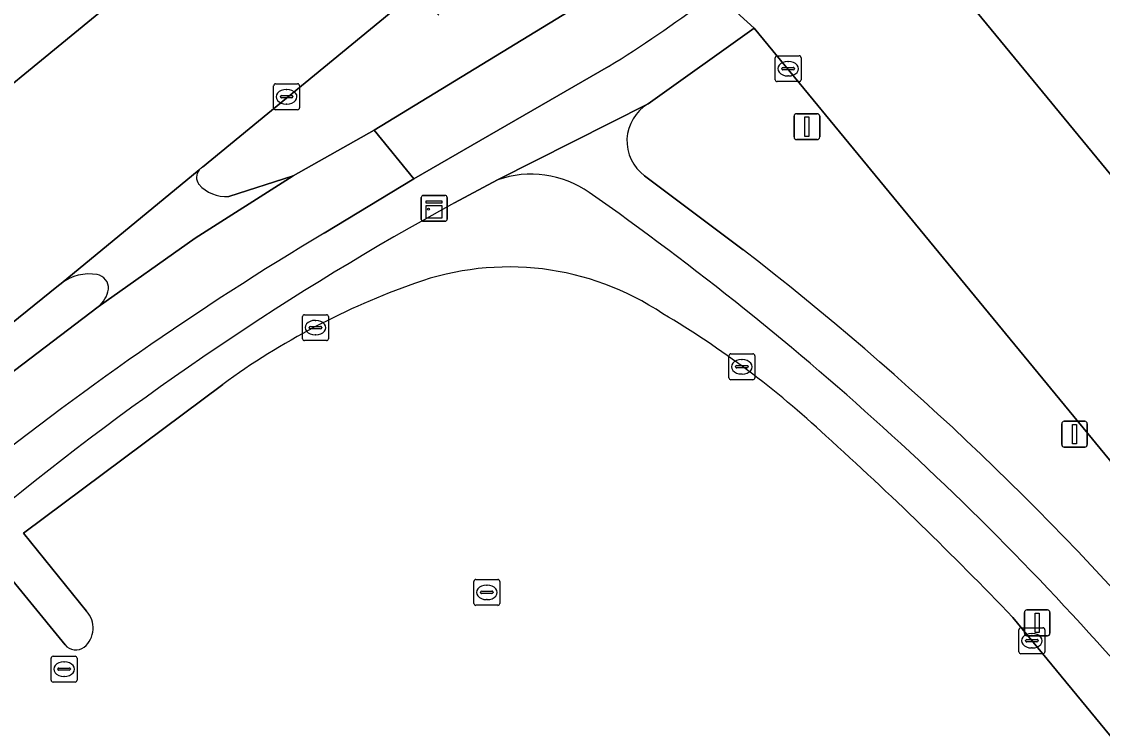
# Model space of a CAD drawing. Extents: x 156141 to 158132, y 385651 to 388333.
# Drawn here: x 157165.79 to 157207.56, y 386374.34 to 386401.77 of the extents above; entities that cross this region are included whole.
import ezdxf

# ---------------------------------------------------------------- set-up
doc = ezdxf.new("R2010")
doc.units = 0
for name, color, linetype in [('IMGEO_Berm_groen', 7, 'Continuous'), ('IMGEO_Erf', 7, 'Continuous'), ('IMGEO_Fietspad_gesloten', 7, 'Continuous'), ('IMGEO_Fietspad_open', 7, 'Continuous'), ('IMGEO_Groenvoorziening', 7, 'Continuous'), ('IMGEO_Kast', 7, 'Continuous'), ('IMGEO_Kolk', 7, 'Continuous'), ('IMGEO_Lichtmast', 7, 'Continuous'), ('IMGEO_Rijbaan_lokaal_gesloten', 7, 'Continuous'), ('IMGEO_Verkeersbordpaal', 7, 'Continuous'), ('IMGEO_Voetpad_open', 7, 'Continuous')]:
    doc.layers.add(name, color=color, linetype=linetype)

msp = doc.modelspace()

# ---------------------------------------------------------------- linework, layer by layer
at = {"layer": 'IMGEO_Berm_groen'}
msp.add_lwpolyline([(157171.716, 386404.521), (157173.857, 386406.278), (157176.215, 386408.236), (157172.303, 386412.729), (157169.899, 386410.784), (157167.798, 386409.063), (157143.686, 386389.309), (157141.268, 386387.328), (157145.103, 386382.684), (157147.51, 386384.659)], close=True, dxfattribs=at)
for points in [[(157205.755, 386407.826), (157203.781, 386410.196), (157199.193, 386406.39), (157201.153, 386404.033), (157327.942, 386250), (157336.115, 386240.102), (157337.285, 386238.671)], [(157181.911, 386402.025), (157181.072, 386402.975), (157172.774, 386396.143)], [(157173.792, 386395.013), (157176.289, 386395.804), (157179.408, 386397.577), (157187.737, 386402.669)], [(157194.1, 386401.515), (157190, 386398.587)], [(157211.154, 386376.22), (157264.546, 386311.336), (157265.451, 386312.065), (157257.428, 386324.032), (157255.15, 386327.344), (157194.1, 386401.515)], [(157189.867, 386395.812), (157193.676, 386392.948)], [(157167.317, 386391.651), (157167.211, 386391.564), (157149.582, 386377.324), (157150.468, 386376.228), (157163.775, 386386.972), (157168.742, 386390.75)]]:
    msp.add_lwpolyline(points, dxfattribs=at)
for centre, radius, start, end in [((157190.843, 386397.156), 1.661, 120.5032, 234.0088), ((157173.019, 386395.72), 0.489, 120.0587, 138.6223), ((157172.992, 386395.754), 0.446, 139.6619, 217.896), ((157173.669, 386396.365), 1.357, 220.6755, 275.191), ((157123.865, 386302.513), 114.246, 40.17808, 52.33405), ((157168.403, 386390.225), 1.793, 80.2855, 127.3012), ((157168.62, 386391.473), 0.526, 354.6534, 80.6202), ((157168.087, 386391.598), 1.072, 307.7053, 350.6677)]:
    msp.add_arc(centre, radius, start, end, dxfattribs=at)
at = {"layer": 'IMGEO_Erf'}
for points in [[(157173.56, 386387.748), (157165.863, 386381.994), (157168.298, 386378.983)], [(157167.465, 386377.687), (157164.692, 386381.071), (157127.555, 386350.619)], [(157223.541, 386305.983), (157225.229, 386307.333), (157231.137, 386312.191), (157231.851, 386312.773), (157247.676, 386325.673), (157242.926, 386331.607), (157204.09, 386378.741)]]:
    msp.add_lwpolyline(points, dxfattribs=at)
for centre, radius, start, end in [((157184.615, 386381.571), 10.716, 56.2211, 109.8552), ((157190.603, 386364.357), 28.942, 109.4316, 126.0778), ((157172.277, 386359.534), 35.948, 46.846, 59.4055), ((157108.632, 386287.682), 131.924, 43.64866, 48.02456), ((157167.584, 386378.329), 0.968, 310.3013, 42.4641), ((157167.887, 386378.019), 0.537, 218.2641, 307.0507)]:
    msp.add_arc(centre, radius, start, end, dxfattribs=at)
at = {"layer": 'IMGEO_Fietspad_gesloten'}
msp.add_lwpolyline([(157177.486, 386393.596), (157180.948, 386395.698), (157179.408, 386397.577), (157176.289, 386395.804), (157172.495, 386393.399), (157168.742, 386390.75), (157163.775, 386386.972), (157150.468, 386376.228), (157149.62, 386375.522), (157146.983, 386373.357), (157146.236, 386372.703), (157128.293, 386358.173), (157115.219, 386347.356), (157113.537, 386345.866), (157110.966, 386343.707), (157110.221, 386343.082), (157108.934, 386342.043), (157110.471, 386340.192), (157112.114, 386341.547), (157123.382, 386350.841), (157148.12, 386371.181)], dxfattribs=at)
msp.add_arc((157239.982, 386289.055), 121.798, 120.87135, 128.87126, dxfattribs=at)
at = {"layer": 'IMGEO_Fietspad_open'}
msp.add_lwpolyline([(157189.232, 386403.583), (157188.671, 386403.24), (157187.737, 386402.669), (157179.408, 386397.577), (157180.948, 386395.698), (157188.475, 386400.034)], dxfattribs=at)
msp.add_arc((157161.178, 386443.958), 51.715, 301.8596, 306.8813, dxfattribs=at)
at = {"layer": 'IMGEO_Groenvoorziening'}
for points in [[(157184.181, 386395.654), (157182.522, 386394.766)], [(157168.298, 386378.983), (157165.863, 386381.994), (157173.56, 386387.748)], [(157164.746, 386382.751), (157149.303, 386370.062), (157126.792, 386351.534), (157127.555, 386350.619), (157164.692, 386381.071), (157167.465, 386377.687)], [(157204.09, 386378.741), (157242.926, 386331.607), (157247.676, 386325.673), (157249.344, 386327.032), (157209.826, 386374.969)]]:
    msp.add_lwpolyline(points, dxfattribs=at)
for centre, radius, start, end in [((157185.476, 386391.953), 3.921, 54.9512, 109.2865), ((157120.43, 386299.333), 117.1, 40.23415, 54.92131), ((157237.101, 386294.86), 113.842, 118.64795, 129.46246), ((157184.615, 386381.571), 10.716, 56.2211, 109.8552), ((157190.603, 386364.357), 28.942, 109.4316, 126.0778), ((157172.277, 386359.534), 35.948, 46.846, 59.4055), ((157108.632, 386287.682), 131.924, 43.64866, 48.02456), ((157167.584, 386378.329), 0.968, 310.3013, 42.4641), ((157167.887, 386378.019), 0.537, 218.2641, 307.0507)]:
    msp.add_arc(centre, radius, start, end, dxfattribs=at)
at = {"layer": 'IMGEO_Kast'}
for p, q in [((157181.233, 386394.127), (157181.233, 386394.968)), ((157181.233, 386394.968), (157181.233, 386394.127)), ((157181.308, 386395.052), (157182.149, 386395.052)), ((157182.149, 386395.052), (157181.308, 386395.052)), ((157182.233, 386394.977), (157182.233, 386394.136)), ((157182.233, 386394.136), (157182.233, 386394.977)), ((157182.158, 386394.052), (157181.317, 386394.052)), ((157181.317, 386394.052), (157182.158, 386394.052))]:
    msp.add_line(p, q, dxfattribs=at)
for points in [[(157181.428, 386394.842), (157182.028, 386394.842), (157182.028, 386394.757), (157181.428, 386394.757), (157181.428, 386394.842)], [(157181.428, 386394.667), (157182.028, 386394.667), (157182.028, 386394.178), (157181.428, 386394.178), (157181.428, 386394.667)]]:
    msp.add_lwpolyline(points, dxfattribs=at)
msp.add_circle((157181.512, 386394.516), 0.0377, dxfattribs=at)
for centre, start, end in [((157181.311, 386394.974), 92.4484, 184.2845), ((157181.311, 386394.974), 92.4484, 184.2845), ((157182.155, 386394.974), 2.4484, 94.2845), ((157182.155, 386394.974), 2.4484, 94.2845), ((157181.311, 386394.13), 182.4484, 274.2845), ((157181.311, 386394.13), 182.4484, 274.2845), ((157182.155, 386394.13), 272.4484, 4.2845), ((157182.155, 386394.13), 272.4484, 4.2845)]:
    msp.add_arc(centre, 0.0779, start, end, dxfattribs=at)
at = {"layer": 'IMGEO_Kolk'}
for p, q in [((157194.912, 386399.524), (157194.912, 386400.376)), ((157194.987, 386400.45), (157195.839, 386400.45)), ((157195.913, 386400.376), (157195.913, 386399.524)), ((157195.171, 386399.944), (157195.171, 386399.956)), ((157195.609, 386399.907), (157195.211, 386399.907)), ((157195.214, 386399.993), (157195.612, 386399.993)), ((157195.4, 386400.23), (157195.425, 386400.23)), ((157195.655, 386399.956), (157195.655, 386399.944)), ((157195.839, 386399.45), (157194.987, 386399.45)), ((157195.423, 386399.67), (157195.398, 386399.67)), ((157175.529, 386398.439), (157175.529, 386399.291)), ((157175.604, 386399.365), (157176.456, 386399.365)), ((157176.017, 386399.145), (157176.042, 386399.145)), ((157176.53, 386399.291), (157176.53, 386398.439)), ((157175.788, 386398.859), (157175.788, 386398.871)), ((157176.226, 386398.822), (157175.828, 386398.822)), ((157175.831, 386398.908), (157176.229, 386398.908)), ((157176.272, 386398.871), (157176.272, 386398.859)), ((157176.456, 386398.365), (157175.604, 386398.365)), ((157176.04, 386398.585), (157176.015, 386398.585)), ((157176.645, 386389.515), (157176.645, 386390.367)), ((157176.72, 386390.441), (157177.572, 386390.441)), ((157177.646, 386390.367), (157177.646, 386389.515)), ((157176.904, 386389.935), (157176.904, 386389.947)), ((157177.342, 386389.898), (157176.944, 386389.898)), ((157176.947, 386389.984), (157177.345, 386389.984)), ((157177.133, 386390.221), (157177.158, 386390.221)), ((157177.388, 386389.947), (157177.388, 386389.935)), ((157177.572, 386389.441), (157176.72, 386389.441)), ((157177.156, 386389.661), (157177.131, 386389.661)), ((157193.124, 386388.003), (157193.124, 386388.855)), ((157193.199, 386388.929), (157194.051, 386388.929)), ((157193.612, 386388.709), (157193.637, 386388.709)), ((157194.125, 386388.855), (157194.125, 386388.003)), ((157193.383, 386388.423), (157193.383, 386388.435)), ((157193.821, 386388.386), (157193.423, 386388.386)), ((157193.426, 386388.472), (157193.824, 386388.472)), ((157193.635, 386388.149), (157193.61, 386388.149)), ((157193.867, 386388.435), (157193.867, 386388.423)), ((157194.051, 386387.929), (157193.199, 386387.929)), ((157183.266, 386379.282), (157183.266, 386380.134)), ((157183.341, 386380.208), (157184.193, 386380.208)), ((157183.754, 386379.988), (157183.779, 386379.988)), ((157184.267, 386380.134), (157184.267, 386379.282)), ((157183.525, 386379.702), (157183.525, 386379.714)), ((157183.963, 386379.665), (157183.565, 386379.665)), ((157183.568, 386379.751), (157183.966, 386379.751)), ((157183.777, 386379.428), (157183.752, 386379.428)), ((157184.009, 386379.714), (157184.009, 386379.702)), ((157184.193, 386379.208), (157183.341, 386379.208)), ((157204.332, 386377.413), (157204.332, 386378.265)), ((157204.407, 386378.339), (157205.259, 386378.339)), ((157205.333, 386378.265), (157205.333, 386377.413)), ((157204.591, 386377.833), (157204.591, 386377.845)), ((157205.029, 386377.796), (157204.631, 386377.796)), ((157204.634, 386377.882), (157205.032, 386377.882)), ((157204.82, 386378.119), (157204.845, 386378.119)), ((157205.075, 386377.845), (157205.075, 386377.833)), ((157205.259, 386377.339), (157204.407, 386377.339)), ((157204.843, 386377.559), (157204.818, 386377.559)), ((157166.929, 386376.316), (157166.929, 386377.168)), ((157167.004, 386377.242), (157167.856, 386377.242)), ((157167.417, 386377.022), (157167.442, 386377.022)), ((157167.93, 386377.168), (157167.93, 386376.316)), ((157167.188, 386376.736), (157167.188, 386376.748)), ((157167.626, 386376.699), (157167.228, 386376.699)), ((157167.231, 386376.785), (157167.629, 386376.785)), ((157167.44, 386376.462), (157167.415, 386376.462)), ((157167.672, 386376.748), (157167.672, 386376.736)), ((157167.856, 386376.242), (157167.004, 386376.242))]:
    msp.add_line(p, q, dxfattribs=at)
for points in [[(157194.912, 386399.524), (157194.912, 386400.376)], [(157194.987, 386400.45), (157195.839, 386400.45)], [(157195.913, 386400.376), (157195.913, 386399.524)], [(157195.839, 386399.45), (157194.987, 386399.45)], [(157175.529, 386398.439), (157175.529, 386399.291)], [(157175.604, 386399.365), (157176.456, 386399.365)], [(157176.53, 386399.291), (157176.53, 386398.439)], [(157176.456, 386398.365), (157175.604, 386398.365)], [(157176.645, 386389.515), (157176.645, 386390.367)], [(157176.72, 386390.441), (157177.572, 386390.441)], [(157177.646, 386390.367), (157177.646, 386389.515)], [(157177.572, 386389.441), (157176.72, 386389.441)], [(157193.124, 386388.003), (157193.124, 386388.855)], [(157193.199, 386388.929), (157194.051, 386388.929)], [(157194.125, 386388.855), (157194.125, 386388.003)], [(157194.051, 386387.929), (157193.199, 386387.929)], [(157183.266, 386379.282), (157183.266, 386380.134)], [(157183.341, 386380.208), (157184.193, 386380.208)], [(157184.267, 386380.134), (157184.267, 386379.282)], [(157184.193, 386379.208), (157183.341, 386379.208)], [(157204.332, 386377.413), (157204.332, 386378.265)], [(157204.407, 386378.339), (157205.259, 386378.339)], [(157205.333, 386378.265), (157205.333, 386377.413)], [(157205.259, 386377.339), (157204.407, 386377.339)], [(157166.929, 386376.316), (157166.929, 386377.168)], [(157167.004, 386377.242), (157167.856, 386377.242)], [(157167.93, 386377.168), (157167.93, 386376.316)], [(157167.856, 386376.242), (157167.004, 386376.242)]]:
    msp.add_lwpolyline(points, dxfattribs=at)
for centre, radius, start, end in [((157194.989, 386400.374), 0.0765, 91.552, 178.448), ((157194.989, 386400.374), 0.0765, 91.552, 178.448), ((157195.837, 386400.374), 0.0765, 1.552, 88.448), ((157195.837, 386400.374), 0.0765, 1.552, 88.448), ((157195.211, 386399.953), 0.0403, 85.8775, 175.7526), ((157195.208, 386399.943), 0.0366, 178.938, 274.7102), ((157195.612, 386399.95), 0.043, 264.8664, 352.4533), ((157195.616, 386399.955), 0.0386, 1.7309, 96.639), ((157194.989, 386399.526), 0.0765, 181.552, 268.448), ((157194.989, 386399.526), 0.0765, 181.552, 268.448), ((157195.837, 386399.526), 0.0765, 271.552, 358.448), ((157195.837, 386399.526), 0.0765, 271.552, 358.448), ((157175.606, 386399.289), 0.0765, 91.552, 178.448), ((157175.606, 386399.289), 0.0765, 91.552, 178.448), ((157176.454, 386399.289), 0.0765, 1.552, 88.448), ((157176.454, 386399.289), 0.0765, 1.552, 88.448), ((157175.828, 386398.868), 0.0403, 85.8775, 175.7526), ((157175.825, 386398.858), 0.0366, 178.938, 274.7102), ((157176.229, 386398.865), 0.043, 264.8664, 352.4533), ((157176.233, 386398.87), 0.0386, 1.7309, 96.639), ((157175.606, 386398.441), 0.0765, 181.552, 268.448), ((157175.606, 386398.441), 0.0765, 181.552, 268.448), ((157176.454, 386398.441), 0.0765, 271.552, 358.448), ((157176.454, 386398.441), 0.0765, 271.552, 358.448), ((157176.722, 386390.365), 0.0765, 91.552, 178.448), ((157176.722, 386390.365), 0.0765, 91.552, 178.448), ((157177.57, 386390.365), 0.0765, 1.552, 88.448), ((157177.57, 386390.365), 0.0765, 1.552, 88.448), ((157176.944, 386389.944), 0.0403, 85.8775, 175.7526), ((157176.941, 386389.934), 0.0366, 178.938, 274.7102), ((157177.345, 386389.941), 0.043, 264.8664, 352.4533), ((157177.349, 386389.946), 0.0386, 1.7309, 96.639), ((157176.722, 386389.517), 0.0765, 181.552, 268.448), ((157176.722, 386389.517), 0.0765, 181.552, 268.448), ((157177.57, 386389.517), 0.0765, 271.552, 358.448), ((157177.57, 386389.517), 0.0765, 271.552, 358.448), ((157193.201, 386388.853), 0.0765, 91.552, 178.448), ((157193.201, 386388.853), 0.0765, 91.552, 178.448), ((157194.049, 386388.853), 0.0765, 1.552, 88.448), ((157194.049, 386388.853), 0.0765, 1.552, 88.448), ((157193.423, 386388.432), 0.0403, 85.8775, 175.7526), ((157193.42, 386388.422), 0.0366, 178.938, 274.7102), ((157193.824, 386388.429), 0.043, 264.8664, 352.4533), ((157193.828, 386388.434), 0.0386, 1.7309, 96.639), ((157193.201, 386388.005), 0.0765, 181.552, 268.448), ((157193.201, 386388.005), 0.0765, 181.552, 268.448), ((157194.049, 386388.005), 0.0765, 271.552, 358.448), ((157194.049, 386388.005), 0.0765, 271.552, 358.448), ((157183.343, 386380.132), 0.0765, 91.552, 178.448), ((157183.343, 386380.132), 0.0765, 91.552, 178.448), ((157184.191, 386380.132), 0.0765, 1.552, 88.448), ((157184.191, 386380.132), 0.0765, 1.552, 88.448), ((157183.565, 386379.711), 0.0403, 85.8775, 175.7526), ((157183.562, 386379.701), 0.0366, 178.938, 274.7102), ((157183.966, 386379.708), 0.043, 264.8664, 352.4533), ((157183.97, 386379.713), 0.0386, 1.7309, 96.639), ((157183.343, 386379.284), 0.0765, 181.552, 268.448), ((157183.343, 386379.284), 0.0765, 181.552, 268.448), ((157184.191, 386379.284), 0.0765, 271.552, 358.448), ((157184.191, 386379.284), 0.0765, 271.552, 358.448), ((157204.409, 386378.263), 0.0765, 91.552, 178.448), ((157204.409, 386378.263), 0.0765, 91.552, 178.448), ((157205.257, 386378.263), 0.0765, 1.552, 88.448), ((157205.257, 386378.263), 0.0765, 1.552, 88.448), ((157204.631, 386377.842), 0.0403, 85.8775, 175.7526), ((157204.628, 386377.832), 0.0366, 178.938, 274.7102), ((157205.032, 386377.839), 0.043, 264.8664, 352.4533), ((157205.036, 386377.844), 0.0386, 1.7309, 96.639), ((157204.409, 386377.415), 0.0765, 181.552, 268.448), ((157204.409, 386377.415), 0.0765, 181.552, 268.448), ((157205.257, 386377.415), 0.0765, 271.552, 358.448), ((157205.257, 386377.415), 0.0765, 271.552, 358.448), ((157167.006, 386377.166), 0.0765, 91.552, 178.448), ((157167.006, 386377.166), 0.0765, 91.552, 178.448), ((157167.854, 386377.166), 0.0765, 1.552, 88.448), ((157167.854, 386377.166), 0.0765, 1.552, 88.448), ((157167.228, 386376.745), 0.0403, 85.8775, 175.7526), ((157167.225, 386376.735), 0.0366, 178.938, 274.7102), ((157167.629, 386376.742), 0.043, 264.8664, 352.4533), ((157167.633, 386376.747), 0.0386, 1.7309, 96.639), ((157167.006, 386376.318), 0.0765, 181.552, 268.448), ((157167.006, 386376.318), 0.0765, 181.552, 268.448), ((157167.854, 386376.318), 0.0765, 271.552, 358.448), ((157167.854, 386376.318), 0.0765, 271.552, 358.448)]:
    msp.add_arc(centre, radius, start, end, dxfattribs=at)
for centre, major_axis, ratio, start_param, end_param in [((157195.399, 386399.95), (-0.387, 0.002), 0.722429, 4.712389, 7.853982), ((157195.424, 386399.95), (-0.39, 0.002), 0.717154, 1.570796, 4.712389), ((157176.016, 386398.865), (-0.387, 0.002), 0.722429, 4.712389, 7.853982), ((157176.041, 386398.865), (-0.39, 0.002), 0.717154, 1.570796, 4.712389), ((157177.132, 386389.941), (-0.387, 0.002), 0.722429, 4.712389, 7.853982), ((157177.157, 386389.941), (-0.39, 0.002), 0.717154, 1.570796, 4.712389), ((157193.611, 386388.429), (-0.387, 0.002), 0.722429, 4.712389, 7.853982), ((157193.636, 386388.429), (-0.39, 0.002), 0.717154, 1.570796, 4.712389), ((157183.753, 386379.708), (-0.387, 0.002), 0.722429, 4.712389, 7.853982), ((157183.778, 386379.708), (-0.39, 0.002), 0.717154, 1.570796, 4.712389), ((157204.819, 386377.839), (-0.387, 0.002), 0.722429, 4.712389, 7.853982), ((157204.844, 386377.839), (-0.39, 0.002), 0.717154, 1.570796, 4.712389), ((157167.416, 386376.742), (-0.387, 0.002), 0.722429, 4.712389, 7.853982), ((157167.441, 386376.742), (-0.39, 0.002), 0.717154, 1.570796, 4.712389)]:
    msp.add_ellipse(centre, major_axis=major_axis, ratio=ratio, start_param=start_param, end_param=end_param, dxfattribs=at)
at = {"layer": 'IMGEO_Lichtmast'}
for p, q in [((157205.984, 386385.423), (157205.984, 386386.223)), ((157205.984, 386386.223), (157205.984, 386385.423)), ((157206.084, 386386.323), (157206.874, 386386.323)), ((157206.874, 386386.323), (157206.084, 386386.323)), ((157206.974, 386386.223), (157206.974, 386385.423)), ((157206.974, 386385.423), (157206.974, 386386.223)), ((157206.874, 386385.323), (157206.084, 386385.323)), ((157206.084, 386385.323), (157206.874, 386385.323)), ((157204.641, 386379.028), (157205.431, 386379.028)), ((157205.431, 386379.028), (157204.641, 386379.028)), ((157204.541, 386378.128), (157204.541, 386378.928)), ((157204.541, 386378.928), (157204.541, 386378.128)), ((157205.531, 386378.928), (157205.531, 386378.128)), ((157205.531, 386378.128), (157205.531, 386378.928)), ((157205.431, 386378.028), (157204.641, 386378.028)), ((157204.641, 386378.028), (157205.431, 386378.028))]:
    msp.add_line(p, q, dxfattribs=at)
for points in [[(157206.404, 386386.198), (157206.554, 386386.198), (157206.554, 386385.448), (157206.404, 386385.448), (157206.404, 386386.198)], [(157204.961, 386378.903), (157205.111, 386378.903), (157205.111, 386378.153), (157204.961, 386378.153), (157204.961, 386378.903)]]:
    msp.add_lwpolyline(points, dxfattribs=at)
for centre, start, end in [((157206.084, 386386.223), 90, 180), ((157206.084, 386386.223), 90, 180), ((157206.874, 386386.223), 0, 90), ((157206.874, 386386.223), 360, 90), ((157206.084, 386385.423), 180, 270), ((157206.084, 386385.423), 180, 270), ((157206.874, 386385.423), 270, 0), ((157206.874, 386385.423), 270, 0), ((157204.641, 386378.928), 90, 180), ((157204.641, 386378.928), 90, 180), ((157205.431, 386378.928), 0, 90), ((157205.431, 386378.928), 360, 90), ((157204.641, 386378.128), 180, 270), ((157204.641, 386378.128), 180, 270), ((157205.431, 386378.128), 270, 0), ((157205.431, 386378.128), 270, 0)]:
    msp.add_arc(centre, 0.1, start, end, dxfattribs=at)
at = {"layer": 'IMGEO_Rijbaan_lokaal_gesloten'}
for points in [[(157172.774, 386396.143), (157181.072, 386402.975), (157176.215, 386408.236), (157173.857, 386406.278), (157171.716, 386404.521), (157147.51, 386384.659), (157145.103, 386382.684), (157149.582, 386377.324), (157167.211, 386391.564)], [(157327.507, 386224.107), (157341.674, 386233.351), (157339.581, 386235.895), (157339.51, 386235.998), (157337.285, 386238.671), (157336.115, 386240.102), (157327.942, 386250), (157201.153, 386404.033)], [(157192.877, 386402.642), (157194.1, 386401.515), (157255.15, 386327.344), (157257.428, 386324.032), (157265.451, 386312.065), (157270.545, 386304.503), (157271.759, 386302.908), (157316.481, 386248.624), (157325.045, 386238.218)], [(157167.211, 386391.564), (157167.317, 386391.651), (157172.652, 386396.043)]]:
    msp.add_lwpolyline(points, dxfattribs=at)
msp.add_arc((157173.019, 386395.72), 0.489, 120.0587, 138.6223, dxfattribs=at)
at = {"layer": 'IMGEO_Verkeersbordpaal'}
for p, q in [((157195.742, 386398.21), (157196.532, 386398.21)), ((157196.532, 386398.21), (157195.742, 386398.21)), ((157195.642, 386397.31), (157195.642, 386398.11)), ((157195.642, 386398.11), (157195.642, 386397.31)), ((157196.632, 386398.11), (157196.632, 386397.31)), ((157196.632, 386397.31), (157196.632, 386398.11)), ((157196.532, 386397.21), (157195.742, 386397.21)), ((157195.742, 386397.21), (157196.532, 386397.21))]:
    msp.add_line(p, q, dxfattribs=at)
msp.add_lwpolyline([(157196.062, 386398.085), (157196.212, 386398.085), (157196.212, 386397.335), (157196.062, 386397.335), (157196.062, 386398.085)], dxfattribs=at)
for centre, start, end in [((157195.742, 386398.11), 90, 180), ((157195.742, 386398.11), 90, 180), ((157196.532, 386398.11), 0, 90), ((157196.532, 386398.11), 360, 90), ((157195.742, 386397.31), 180, 270), ((157195.742, 386397.31), 180, 270), ((157196.532, 386397.31), 270, 0), ((157196.532, 386397.31), 270, 0)]:
    msp.add_arc(centre, 0.1, start, end, dxfattribs=at)
at = {"layer": 'IMGEO_Voetpad_open'}
for points in [[(157182.522, 386394.766), (157184.181, 386395.654), (157190, 386398.587), (157194.1, 386401.515), (157192.877, 386402.642)], [(157188.475, 386400.034), (157180.948, 386395.698), (157177.486, 386393.596)], [(157190, 386398.587), (157184.181, 386395.654)], [(157172.652, 386396.043), (157167.317, 386391.651)], [(157168.742, 386390.75), (157172.495, 386393.399), (157176.289, 386395.804), (157173.792, 386395.013)], [(157193.676, 386392.948), (157189.867, 386395.812)]]:
    msp.add_lwpolyline(points, dxfattribs=at)
for centre, radius, start, end in [((157161.178, 386443.958), 51.715, 301.8596, 306.8813), ((157190.843, 386397.156), 1.661, 120.5032, 234.0088), ((157172.992, 386395.754), 0.446, 139.6619, 217.896), ((157185.476, 386391.953), 3.921, 54.9512, 109.2865), ((157173.669, 386396.365), 1.357, 220.6755, 275.191), ((157120.43, 386299.333), 117.1, 40.23415, 54.92131), ((157237.101, 386294.86), 113.842, 118.64795, 129.46246), ((157239.982, 386289.055), 121.798, 120.87135, 128.87126), ((157123.865, 386302.513), 114.246, 40.17808, 52.33405), ((157168.403, 386390.225), 1.793, 80.2855, 127.3012), ((157168.62, 386391.473), 0.526, 354.6534, 80.6202), ((157168.087, 386391.598), 1.072, 307.7053, 350.6677)]:
    msp.add_arc(centre, radius, start, end, dxfattribs=at)

doc.saveas('drawing.dxf')
